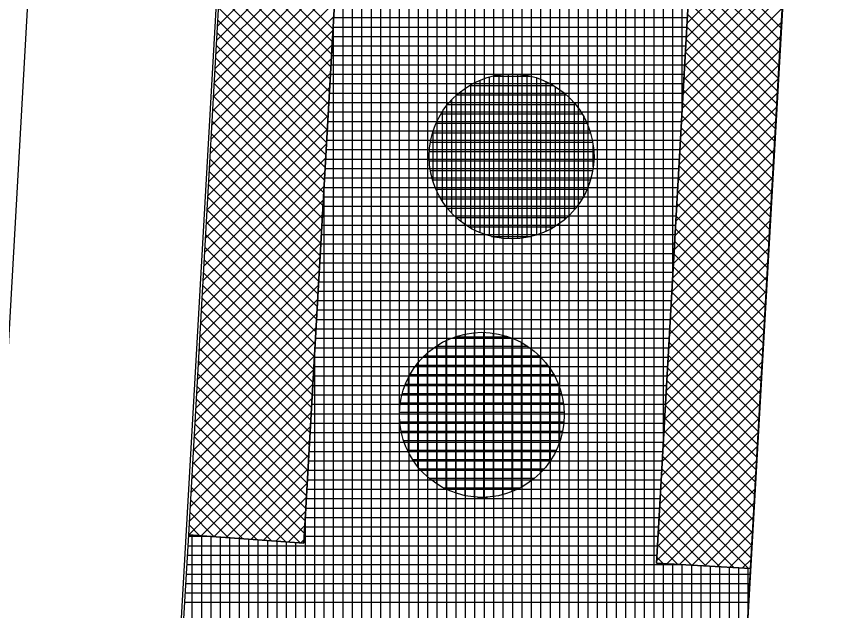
# Model space of a CAD drawing. Extents: x -565346 to -564154, y -1097386 to -1095620.
# Drawn here: x -564275.73 to -564258.4, y -1096707.77 to -1096695.16 of the extents above; entities that cross this region are included whole.
import ezdxf

# ---------------------------------------------------------------- set-up
doc = ezdxf.new("R2010")
doc.units = 0
for name, color, linetype in [('Vrstva 1', 7, 'Continuous'), ('Vrstva 13', 7, 'Continuous'), ('Vrstva 41', 7, 'Continuous'), ('Vrstva 42', 7, 'Continuous'), ('Vrstva 43', 7, 'Continuous'), ('Vrstva 44', 7, 'Continuous')]:
    doc.layers.add(name, color=color, linetype=linetype)

msp = doc.modelspace()

# ---------------------------------------------------------------- linework, layer by layer
at = {"layer": 'Vrstva 1'}
for p, q in [((-564268.71, -1096575.5), (-564276.14, -1096706.4)), ((-564275.31, -1096762.41), (-564264.72, -1096575.85))]:
    msp.add_line(p, q, dxfattribs=at)
at = {"layer": 'Vrstva 13'}
msp.add_line((-564252.76, -1096576.88), (-564261.08, -1096723.43), dxfattribs=at)
at = {"layer": 'Vrstva 41'}
for points in [[(-564230.6, -1096442.93), (-564234.67, -1096447.65), (-564259.14, -1096527.84), (-564264.72, -1096575.85), (-564272.07, -1096706.16), (-564269.623, -1096706.334), (-564262.228, -1096576.061), (-564256.683, -1096528.354)], [(-564221.399, -1096446.296), (-564223.301, -1096445.676), (-564228.215, -1096460.758), (-564240.675, -1096505.018), (-564249.271, -1096529.938), (-564254.757, -1096576.767), (-564262.137, -1096706.758), (-564260.141, -1096706.872), (-564252.76, -1096576.88), (-564247.38, -1096530.59), (-564238.75, -1096505.56), (-564226.29, -1096461.3)]]:
    msp.add_lwpolyline(points, close=True, dxfattribs=at)
at = {"layer": 'Vrstva 42'}
for p, q in [((-564268.853, -1096692.767), (-564271.462, -1096695.376)), ((-564268.87, -1096693.067), (-564271.479, -1096695.675)), ((-564271.333, -1096693.098), (-564269.004, -1096695.427)), ((-564259.363, -1096693.185), (-564261.487, -1096695.309)), ((-564268.887, -1096693.366), (-564271.496, -1096695.975)), ((-564271.348, -1096693.365), (-564269.019, -1096695.695)), ((-564259.38, -1096693.485), (-564261.504, -1096695.609)), ((-564261.385, -1096693.515), (-564259.49, -1096695.41)), ((-564268.904, -1096693.666), (-564271.512, -1096696.275)), ((-564271.363, -1096693.633), (-564269.034, -1096695.962)), ((-564259.398, -1096693.785), (-564261.521, -1096695.909)), ((-564261.4, -1096693.782), (-564259.505, -1096695.678)), ((-564268.921, -1096693.966), (-564271.529, -1096696.575)), ((-564271.379, -1096693.901), (-564269.049, -1096696.23)), ((-564271.394, -1096694.169), (-564269.065, -1096696.498)), ((-564259.415, -1096694.085), (-564261.538, -1096696.209)), ((-564261.416, -1096694.05), (-564259.52, -1096695.945)), ((-564268.938, -1096694.266), (-564271.546, -1096696.874)), ((-564261.431, -1096694.318), (-564259.535, -1096696.213)), ((-564271.409, -1096694.436), (-564269.08, -1096696.765)), ((-564259.432, -1096694.385), (-564261.555, -1096696.508)), ((-564268.955, -1096694.566), (-564271.563, -1096697.174)), ((-564271.424, -1096694.704), (-564269.095, -1096697.033)), ((-564259.449, -1096694.685), (-564261.572, -1096696.808)), ((-564261.446, -1096694.585), (-564259.551, -1096696.481)), ((-564268.972, -1096694.866), (-564271.58, -1096697.474)), ((-564261.461, -1096694.853), (-564259.566, -1096696.748)), ((-564271.439, -1096694.972), (-564269.11, -1096697.3)), ((-564259.466, -1096694.985), (-564261.589, -1096697.108)), ((-564268.989, -1096695.166), (-564271.597, -1096697.774)), ((-564271.454, -1096695.24), (-564269.125, -1096697.568)), ((-564261.476, -1096695.121), (-564259.581, -1096697.016)), ((-564259.483, -1096695.285), (-564261.606, -1096697.408)), ((-564261.492, -1096695.388), (-564259.596, -1096697.284)), ((-564269.006, -1096695.465), (-564271.614, -1096698.073)), ((-564271.469, -1096695.507), (-564269.141, -1096697.836)), ((-564259.5, -1096695.584), (-564261.623, -1096697.708)), ((-564269.023, -1096695.765), (-564271.631, -1096698.373)), ((-564261.507, -1096695.656), (-564259.611, -1096697.551)), ((-564271.484, -1096695.775), (-564269.156, -1096698.103)), ((-564259.517, -1096695.884), (-564261.64, -1096698.008)), ((-564261.522, -1096695.924), (-564259.627, -1096697.819)), ((-564269.04, -1096696.065), (-564271.648, -1096698.673)), ((-564271.499, -1096696.043), (-564269.171, -1096698.371)), ((-564259.534, -1096696.184), (-564261.657, -1096698.308)), ((-564261.537, -1096696.191), (-564259.642, -1096698.087)), ((-564269.057, -1096696.365), (-564271.665, -1096698.973)), ((-564271.514, -1096696.31), (-564269.186, -1096698.639)), ((-564261.552, -1096696.459), (-564259.657, -1096698.354)), ((-564271.53, -1096696.578), (-564269.201, -1096698.906)), ((-564259.551, -1096696.484), (-564261.674, -1096698.608)), ((-564269.074, -1096696.665), (-564271.682, -1096699.272)), ((-564259.568, -1096696.784), (-564261.691, -1096698.907)), ((-564261.567, -1096696.726), (-564259.672, -1096698.622)), ((-564269.091, -1096696.965), (-564271.698, -1096699.572)), ((-564271.545, -1096696.846), (-564269.217, -1096699.174)), ((-564271.56, -1096697.114), (-564269.232, -1096699.442)), ((-564259.585, -1096697.084), (-564261.708, -1096699.207)), ((-564261.583, -1096696.994), (-564259.687, -1096698.889)), ((-564269.108, -1096697.265), (-564271.715, -1096699.872)), ((-564261.598, -1096697.262), (-564259.703, -1096699.157)), ((-564271.575, -1096697.381), (-564269.247, -1096699.709)), ((-564259.602, -1096697.384), (-564261.725, -1096699.507)), ((-564269.125, -1096697.565), (-564271.732, -1096700.172)), ((-564271.59, -1096697.649), (-564269.262, -1096699.977)), ((-564261.613, -1096697.529), (-564259.718, -1096699.425)), ((-564259.619, -1096697.683), (-564261.742, -1096699.807)), ((-564261.628, -1096697.797), (-564259.733, -1096699.692)), ((-564269.142, -1096697.864), (-564271.749, -1096700.471)), ((-564271.605, -1096697.917), (-564269.277, -1096700.245)), ((-564259.636, -1096697.983), (-564261.759, -1096700.107)), ((-564269.159, -1096698.164), (-564271.766, -1096700.771)), ((-564271.62, -1096698.185), (-564269.293, -1096700.512)), ((-564261.643, -1096698.065), (-564259.748, -1096699.96)), ((-564259.653, -1096698.283), (-564261.776, -1096700.407)), ((-564261.659, -1096698.332), (-564259.763, -1096700.228)), ((-564269.176, -1096698.464), (-564271.783, -1096701.071)), ((-564271.635, -1096698.452), (-564269.308, -1096700.78)), ((-564259.67, -1096698.583), (-564261.793, -1096700.707)), ((-564261.674, -1096698.6), (-564259.779, -1096700.495)), ((-564269.193, -1096698.764), (-564271.8, -1096701.371)), ((-564271.65, -1096698.72), (-564269.323, -1096701.048)), ((-564259.687, -1096698.883), (-564261.81, -1096701.006)), ((-564261.689, -1096698.868), (-564259.794, -1096700.763)), ((-564271.665, -1096698.988), (-564269.338, -1096701.315)), ((-564269.21, -1096699.064), (-564271.817, -1096701.67)), ((-564259.704, -1096699.183), (-564261.827, -1096701.306)), ((-564261.704, -1096699.135), (-564259.809, -1096701.031)), ((-564269.227, -1096699.364), (-564271.834, -1096701.97)), ((-564271.681, -1096699.256), (-564269.353, -1096701.583)), ((-564261.719, -1096699.403), (-564259.824, -1096701.298)), ((-564271.696, -1096699.523), (-564269.368, -1096701.851)), ((-564259.721, -1096699.483), (-564261.845, -1096701.606)), ((-564269.244, -1096699.664), (-564271.851, -1096702.27)), ((-564261.735, -1096699.671), (-564259.839, -1096701.566)), ((-564271.711, -1096699.791), (-564269.384, -1096702.118)), ((-564259.738, -1096699.783), (-564261.862, -1096701.906)), ((-564269.261, -1096699.963), (-564271.867, -1096702.57)), ((-564271.726, -1096700.059), (-564269.399, -1096702.386)), ((-564259.755, -1096700.082), (-564261.879, -1096702.206)), ((-564261.75, -1096699.938), (-564259.854, -1096701.834)), ((-564269.278, -1096700.263), (-564271.884, -1096702.869)), ((-564261.765, -1096700.206), (-564259.87, -1096702.101)), ((-564271.741, -1096700.327), (-564269.414, -1096702.653)), ((-564259.772, -1096700.382), (-564261.896, -1096702.506)), ((-564269.295, -1096700.563), (-564271.901, -1096703.169)), ((-564271.756, -1096700.594), (-564269.429, -1096702.921)), ((-564261.78, -1096700.474), (-564259.885, -1096702.369)), ((-564259.789, -1096700.682), (-564261.913, -1096702.806)), ((-564261.795, -1096700.741), (-564259.9, -1096702.637)), ((-564269.312, -1096700.863), (-564271.918, -1096703.469)), ((-564271.771, -1096700.862), (-564269.444, -1096703.189)), ((-564271.786, -1096701.13), (-564269.46, -1096703.456)), ((-564259.806, -1096700.982), (-564261.93, -1096703.106)), ((-564261.811, -1096701.009), (-564259.915, -1096702.904)), ((-564269.329, -1096701.163), (-564271.935, -1096703.769)), ((-564259.823, -1096701.282), (-564261.947, -1096703.405)), ((-564261.826, -1096701.276), (-564259.93, -1096703.172)), ((-564269.346, -1096701.463), (-564271.952, -1096704.068)), ((-564271.801, -1096701.398), (-564269.475, -1096703.724)), ((-564259.84, -1096701.582), (-564261.964, -1096703.705)), ((-564261.841, -1096701.544), (-564259.946, -1096703.439)), ((-564269.364, -1096701.763), (-564271.969, -1096704.368)), ((-564271.816, -1096701.665), (-564269.49, -1096703.992)), ((-564261.856, -1096701.812), (-564259.961, -1096703.707)), ((-564271.832, -1096701.933), (-564269.505, -1096704.259)), ((-564259.857, -1096701.882), (-564261.981, -1096704.005)), ((-564269.381, -1096702.063), (-564271.986, -1096704.668)), ((-564261.871, -1096702.079), (-564259.976, -1096703.975)), ((-564271.847, -1096702.201), (-564269.52, -1096704.527)), ((-564259.874, -1096702.181), (-564261.998, -1096704.305)), ((-564261.887, -1096702.347), (-564259.991, -1096704.242)), ((-564269.398, -1096702.362), (-564272.003, -1096704.968)), ((-564271.862, -1096702.469), (-564269.536, -1096704.795)), ((-564259.891, -1096702.481), (-564262.015, -1096704.605)), ((-564269.415, -1096702.662), (-564272.02, -1096705.267)), ((-564261.902, -1096702.615), (-564260.006, -1096704.51)), ((-564271.877, -1096702.736), (-564269.551, -1096705.062)), ((-564259.908, -1096702.781), (-564262.032, -1096704.905)), ((-564269.432, -1096702.962), (-564272.037, -1096705.567)), ((-564271.892, -1096703.004), (-564269.566, -1096705.33)), ((-564261.917, -1096702.882), (-564260.022, -1096704.778)), ((-564259.925, -1096703.081), (-564262.049, -1096705.205)), ((-564261.932, -1096703.15), (-564260.037, -1096705.045)), ((-564269.449, -1096703.262), (-564272.053, -1096705.867)), ((-564271.907, -1096703.272), (-564269.581, -1096705.598)), ((-564259.942, -1096703.381), (-564262.066, -1096705.504)), ((-564269.466, -1096703.562), (-564272.064, -1096706.16)), ((-564271.922, -1096703.539), (-564269.596, -1096705.865)), ((-564261.947, -1096703.418), (-564260.052, -1096705.313)), ((-564259.959, -1096703.681), (-564262.083, -1096705.804)), ((-564261.963, -1096703.685), (-564260.067, -1096705.581)), ((-564271.937, -1096703.807), (-564269.612, -1096706.133)), ((-564269.483, -1096703.862), (-564271.8, -1096706.179)), ((-564271.952, -1096704.075), (-564269.699, -1096706.329)), ((-564259.976, -1096703.981), (-564262.1, -1096706.104)), ((-564261.978, -1096703.953), (-564260.082, -1096705.848)), ((-564269.5, -1096704.162), (-564271.536, -1096706.198)), ((-564261.993, -1096704.221), (-564260.098, -1096706.116)), ((-564271.967, -1096704.343), (-564270.003, -1096706.307)), ((-564259.993, -1096704.281), (-564262.117, -1096706.404)), ((-564269.517, -1096704.461), (-564271.272, -1096706.217)), ((-564260.01, -1096704.58), (-564262.134, -1096706.704)), ((-564262.008, -1096704.488), (-564260.113, -1096706.384)), ((-564271.983, -1096704.61), (-564270.308, -1096706.285)), ((-564269.534, -1096704.761), (-564271.008, -1096706.236)), ((-564262.023, -1096704.756), (-564260.128, -1096706.651)), ((-564271.998, -1096704.878), (-564270.612, -1096706.264)), ((-564260.027, -1096704.88), (-564261.918, -1096706.771)), ((-564269.551, -1096705.061), (-564270.744, -1096706.254)), ((-564262.039, -1096705.024), (-564260.193, -1096706.869)), ((-564272.013, -1096705.146), (-564270.917, -1096706.242)), ((-564262.054, -1096705.291), (-564260.493, -1096706.852)), ((-564260.044, -1096705.18), (-564261.65, -1096706.786)), ((-564272.028, -1096705.414), (-564271.221, -1096706.22)), ((-564269.568, -1096705.361), (-564270.48, -1096706.273)), ((-564262.069, -1096705.559), (-564260.793, -1096706.835)), ((-564260.062, -1096705.48), (-564261.382, -1096706.801)), ((-564272.043, -1096705.681), (-564271.526, -1096706.199)), ((-564269.585, -1096705.661), (-564270.216, -1096706.292)), ((-564260.079, -1096705.78), (-564261.115, -1096706.816)), ((-564272.058, -1096705.949), (-564271.83, -1096706.177)), ((-564269.602, -1096705.961), (-564269.952, -1096706.311)), ((-564262.084, -1096705.826), (-564261.093, -1096706.817)), ((-564262.099, -1096706.094), (-564261.393, -1096706.8)), ((-564260.096, -1096706.08), (-564260.847, -1096706.831)), ((-564269.619, -1096706.261), (-564269.688, -1096706.329)), ((-564262.115, -1096706.362), (-564261.693, -1096706.783)), ((-564260.113, -1096706.38), (-564260.58, -1096706.847)), ((-564262.13, -1096706.629), (-564261.993, -1096706.766)), ((-564260.13, -1096706.68), (-564260.312, -1096706.862))]:
    msp.add_line(p, q, dxfattribs=at)
at = {"layer": 'Vrstva 43'}
for p, q in [((-564261.59, -1096697.123), (-564261.59, -1096570.572)), ((-564261.79, -1096700.646), (-564261.79, -1096572.293)), ((-564261.99, -1096704.169), (-564261.99, -1096574.013)), ((-564262.19, -1096726.788), (-564262.19, -1096575.734)), ((-564262.39, -1096726.776), (-564262.39, -1096578.915)), ((-564262.59, -1096726.765), (-564262.59, -1096582.438)), ((-564262.79, -1096726.753), (-564262.79, -1096585.961)), ((-564262.99, -1096726.742), (-564262.99, -1096589.485)), ((-564263.19, -1096726.731), (-564263.19, -1096593.008)), ((-564263.39, -1096728.822), (-564263.39, -1096596.531)), ((-564263.59, -1096732.346), (-564263.59, -1096600.055)), ((-564263.79, -1096735.869), (-564263.79, -1096603.578)), ((-564263.99, -1096739.393), (-564263.99, -1096607.101)), ((-564264.19, -1096742.916), (-564264.19, -1096610.624)), ((-564264.39, -1096746.439), (-564264.39, -1096614.148)), ((-564264.59, -1096749.963), (-564264.59, -1096617.671)), ((-564264.79, -1096753.486), (-564264.79, -1096621.194)), ((-564264.99, -1096757.01), (-564264.99, -1096624.717)), ((-564265.19, -1096760.533), (-564265.19, -1096628.241)), ((-564265.39, -1096764.056), (-564265.39, -1096631.764)), ((-564265.59, -1096767.58), (-564265.59, -1096635.287)), ((-564265.79, -1096771.103), (-564265.79, -1096638.811)), ((-564265.99, -1096774.627), (-564265.99, -1096642.334)), ((-564266.19, -1096778.15), (-564266.19, -1096645.857)), ((-564266.39, -1096781.673), (-564266.39, -1096649.38)), ((-564266.59, -1096785.197), (-564266.59, -1096652.904)), ((-564266.79, -1096788.72), (-564266.79, -1096656.427)), ((-564266.99, -1096792.244), (-564266.99, -1096659.95)), ((-564267.19, -1096795.767), (-564267.19, -1096663.473)), ((-564267.39, -1096799.29), (-564267.39, -1096666.997)), ((-564267.59, -1096802.814), (-564267.59, -1096670.52)), ((-564267.79, -1096806.337), (-564267.79, -1096674.043)), ((-564267.99, -1096809.861), (-564267.99, -1096677.566)), ((-564268.19, -1096813.384), (-564268.19, -1096681.09)), ((-564268.39, -1096816.907), (-564268.39, -1096684.613)), ((-564268.59, -1096820.431), (-564268.59, -1096688.136)), ((-564268.79, -1096823.954), (-564268.79, -1096691.66)), ((-564268.99, -1096827.478), (-564268.99, -1096695.183)), ((-564268.99, -1096695.19), (-564261.48, -1096695.19)), ((-564269.002, -1096695.39), (-564261.492, -1096695.39)), ((-564269.013, -1096695.59), (-564261.503, -1096695.59)), ((-564269.024, -1096695.79), (-564261.514, -1096695.79)), ((-564269.036, -1096695.99), (-564261.526, -1096695.99)), ((-564269.047, -1096696.19), (-564261.537, -1096696.19)), ((-564269.059, -1096696.39), (-564261.548, -1096696.39)), ((-564269.07, -1096696.59), (-564261.56, -1096696.59)), ((-564269.081, -1096696.79), (-564261.571, -1096696.79)), ((-564269.093, -1096696.99), (-564261.582, -1096696.99)), ((-564269.104, -1096697.19), (-564261.594, -1096697.19)), ((-564269.115, -1096697.39), (-564261.605, -1096697.39)), ((-564269.127, -1096697.59), (-564261.617, -1096697.59)), ((-564269.138, -1096697.79), (-564261.628, -1096697.79)), ((-564269.149, -1096697.99), (-564261.639, -1096697.99)), ((-564269.161, -1096698.19), (-564261.651, -1096698.19)), ((-564269.172, -1096698.39), (-564261.662, -1096698.39)), ((-564269.19, -1096831.001), (-564269.19, -1096698.706)), ((-564269.183, -1096698.59), (-564261.673, -1096698.59)), ((-564269.195, -1096698.79), (-564261.685, -1096698.79)), ((-564269.206, -1096698.99), (-564261.696, -1096698.99)), ((-564269.217, -1096699.19), (-564261.707, -1096699.19)), ((-564269.229, -1096699.39), (-564261.719, -1096699.39)), ((-564269.24, -1096699.59), (-564261.73, -1096699.59)), ((-564269.252, -1096699.79), (-564261.741, -1096699.79)), ((-564269.263, -1096699.99), (-564261.753, -1096699.99)), ((-564269.274, -1096700.19), (-564261.764, -1096700.19)), ((-564269.286, -1096700.39), (-564261.775, -1096700.39)), ((-564269.297, -1096700.59), (-564261.787, -1096700.59)), ((-564269.308, -1096700.79), (-564261.798, -1096700.79)), ((-564269.32, -1096700.99), (-564261.81, -1096700.99)), ((-564269.331, -1096701.19), (-564261.821, -1096701.19)), ((-564269.342, -1096701.39), (-564261.832, -1096701.39)), ((-564269.354, -1096701.59), (-564261.844, -1096701.59)), ((-564269.365, -1096701.79), (-564261.855, -1096701.79)), ((-564269.376, -1096701.99), (-564261.866, -1096701.99)), ((-564269.39, -1096834.524), (-564269.39, -1096702.229)), ((-564269.388, -1096702.19), (-564261.878, -1096702.19)), ((-564269.399, -1096702.39), (-564261.889, -1096702.39)), ((-564269.41, -1096702.59), (-564261.9, -1096702.59)), ((-564269.422, -1096702.79), (-564261.912, -1096702.79)), ((-564269.433, -1096702.99), (-564261.923, -1096702.99)), ((-564269.445, -1096703.19), (-564261.934, -1096703.19)), ((-564269.456, -1096703.39), (-564261.946, -1096703.39)), ((-564269.467, -1096703.59), (-564261.957, -1096703.59)), ((-564269.479, -1096703.79), (-564261.968, -1096703.79)), ((-564269.49, -1096703.99), (-564261.98, -1096703.99)), ((-564269.501, -1096704.19), (-564261.991, -1096704.19)), ((-564269.513, -1096704.39), (-564262.003, -1096704.39)), ((-564269.524, -1096704.59), (-564262.014, -1096704.59)), ((-564269.535, -1096704.79), (-564262.025, -1096704.79)), ((-564269.547, -1096704.99), (-564262.037, -1096704.99)), ((-564269.558, -1096705.19), (-564262.048, -1096705.19)), ((-564269.569, -1096705.39), (-564262.059, -1096705.39)), ((-564269.581, -1096705.59), (-564262.071, -1096705.59)), ((-564269.592, -1096705.79), (-564262.082, -1096705.79)), ((-564269.59, -1096838.048), (-564269.59, -1096705.753)), ((-564269.603, -1096705.99), (-564262.093, -1096705.99)), ((-564272.072, -1096706.19), (-564271.648, -1096706.19)), ((-564271.99, -1096726.118), (-564271.99, -1096706.166)), ((-564271.79, -1096726.142), (-564271.79, -1096706.18)), ((-564271.59, -1096726.166), (-564271.59, -1096706.194)), ((-564271.39, -1096726.191), (-564271.39, -1096706.208)), ((-564271.19, -1096726.215), (-564271.19, -1096706.223)), ((-564270.99, -1096726.24), (-564270.99, -1096706.237)), ((-564270.79, -1096726.264), (-564270.79, -1096706.251)), ((-564270.59, -1096726.289), (-564270.59, -1096706.265)), ((-564270.39, -1096726.313), (-564270.39, -1096706.279)), ((-564270.19, -1096848.618), (-564270.19, -1096706.294)), ((-564269.99, -1096845.095), (-564269.99, -1096706.308)), ((-564269.79, -1096841.571), (-564269.79, -1096706.322)), ((-564269.615, -1096706.19), (-564262.105, -1096706.19)), ((-564272.084, -1096706.39), (-564262.116, -1096706.39)), ((-564272.096, -1096706.59), (-564262.127, -1096706.59)), ((-564272.108, -1096706.79), (-564261.575, -1096706.79)), ((-564261.99, -1096726.799), (-564261.99, -1096706.766)), ((-564261.79, -1096726.81), (-564261.79, -1096706.778)), ((-564261.59, -1096726.822), (-564261.59, -1096706.789)), ((-564261.39, -1096726.833), (-564261.39, -1096706.801)), ((-564261.19, -1096725.367), (-564261.19, -1096706.812)), ((-564260.99, -1096721.842), (-564260.99, -1096706.823)), ((-564260.79, -1096718.317), (-564260.79, -1096706.835)), ((-564260.59, -1096714.793), (-564260.59, -1096706.846)), ((-564272.121, -1096706.99), (-564260.147, -1096706.99)), ((-564260.39, -1096711.268), (-564260.39, -1096706.858)), ((-564260.19, -1096707.743), (-564260.19, -1096706.869)), ((-564272.133, -1096707.19), (-564260.159, -1096707.19)), ((-564272.145, -1096707.39), (-564260.17, -1096707.39)), ((-564272.157, -1096707.59), (-564260.181, -1096707.59))]:
    msp.add_line(p, q, dxfattribs=at)
msp.add_lwpolyline([(-564261.274, -1096726.84), (-564260.141, -1096706.872), (-564262.137, -1096706.758), (-564254.757, -1096576.767), (-564249.271, -1096529.938), (-564240.675, -1096505.018), (-564228.215, -1096460.758), (-564223.301, -1096445.676), (-564221.399, -1096446.296), (-564218.92, -1096438.69), (-564229.82, -1096442.05), (-564230.6, -1096442.93), (-564256.683, -1096528.354), (-564262.228, -1096576.061), (-564269.623, -1096706.334), (-564272.07, -1096706.16), (-564273.28, -1096725.96)], dxfattribs=at)
at = {"layer": 'Vrstva 44'}
for p, q in [((-564265.68, -1096699.82), (-564265.68, -1096696.447)), ((-564265.604, -1096696.43), (-564264.822, -1096696.43)), ((-564265.48, -1096699.862), (-564265.48, -1096696.406)), ((-564265.28, -1096699.882), (-564265.28, -1096696.387)), ((-564265.08, -1096699.878), (-564265.08, -1096696.391)), ((-564264.88, -1096699.85), (-564264.88, -1096696.417)), ((-564266.106, -1096696.63), (-564264.323, -1096696.63)), ((-564266.08, -1096699.653), (-564266.08, -1096696.615)), ((-564265.88, -1096699.752), (-564265.88, -1096696.517)), ((-564264.68, -1096699.798), (-564264.68, -1096696.468)), ((-564264.48, -1096699.721), (-564264.48, -1096696.548)), ((-564266.28, -1096699.521), (-564266.28, -1096696.746)), ((-564264.28, -1096699.612), (-564264.28, -1096696.656)), ((-564264.08, -1096699.464), (-564264.08, -1096696.803)), ((-564266.48, -1096699.34), (-564266.48, -1096696.928)), ((-564266.379, -1096696.83), (-564264.05, -1096696.83)), ((-564266.569, -1096697.03), (-564263.858, -1096697.03)), ((-564263.88, -1096699.264), (-564263.88, -1096697.002)), ((-564266.712, -1096697.23), (-564263.718, -1096697.23)), ((-564266.68, -1096699.086), (-564266.68, -1096697.182)), ((-564263.68, -1096698.972), (-564263.68, -1096697.293)), ((-564266.815, -1096697.43), (-564263.612, -1096697.43)), ((-564266.888, -1096697.63), (-564263.54, -1096697.63)), ((-564266.88, -1096698.666), (-564266.88, -1096697.604)), ((-564266.936, -1096697.83), (-564263.493, -1096697.83)), ((-564263.48, -1096698.354), (-564263.48, -1096697.905)), ((-564266.961, -1096698.03), (-564263.469, -1096698.03)), ((-564266.961, -1096698.23), (-564263.468, -1096698.23)), ((-564266.937, -1096698.43), (-564263.49, -1096698.43)), ((-564266.89, -1096698.63), (-564263.538, -1096698.63)), ((-564266.819, -1096698.83), (-564263.611, -1096698.83)), ((-564266.716, -1096699.03), (-564263.712, -1096699.03)), ((-564266.576, -1096699.23), (-564263.852, -1096699.23)), ((-564266.388, -1096699.43), (-564264.038, -1096699.43)), ((-564266.119, -1096699.63), (-564264.306, -1096699.63)), ((-564265.642, -1096699.83), (-564264.786, -1096699.83)), ((-564266.41, -1096701.96), (-564265.278, -1096701.96)), ((-564266.4, -1096705.271), (-564266.4, -1096701.957)), ((-564266.2, -1096705.326), (-564266.2, -1096701.902)), ((-564266, -1096705.355), (-564266, -1096701.872)), ((-564265.8, -1096705.361), (-564265.8, -1096701.865)), ((-564265.6, -1096705.345), (-564265.6, -1096701.883)), ((-564265.4, -1096705.307), (-564265.4, -1096701.923)), ((-564265.2, -1096705.24), (-564265.2, -1096701.988)), ((-564266.815, -1096702.16), (-564264.871, -1096702.16)), ((-564266.8, -1096705.08), (-564266.8, -1096702.15)), ((-564266.6, -1096705.19), (-564266.6, -1096702.037)), ((-564265, -1096705.145), (-564265, -1096702.082)), ((-564267, -1096704.925), (-564267, -1096702.302)), ((-564264.8, -1096705.018), (-564264.8, -1096702.212)), ((-564267.2, -1096704.718), (-564267.2, -1096702.511)), ((-564267.063, -1096702.36), (-564264.624, -1096702.36)), ((-564264.6, -1096704.842), (-564264.6, -1096702.385)), ((-564267.24, -1096702.56), (-564264.45, -1096702.56)), ((-564264.4, -1096704.599), (-564264.4, -1096702.626)), ((-564267.4, -1096704.411), (-564267.4, -1096702.817)), ((-564267.37, -1096702.76), (-564264.317, -1096702.76)), ((-564267.465, -1096702.96), (-564264.223, -1096702.96)), ((-564264.2, -1096704.212), (-564264.2, -1096703.02)), ((-564267.533, -1096703.16), (-564264.156, -1096703.16)), ((-564267.575, -1096703.36), (-564264.114, -1096703.36)), ((-564267.592, -1096703.56), (-564264.095, -1096703.56)), ((-564267.586, -1096703.76), (-564264.101, -1096703.76)), ((-564267.558, -1096703.96), (-564264.131, -1096703.96)), ((-564267.506, -1096704.16), (-564264.184, -1096704.16)), ((-564267.426, -1096704.36), (-564264.262, -1096704.36)), ((-564267.314, -1096704.56), (-564264.374, -1096704.56)), ((-564267.166, -1096704.76), (-564264.524, -1096704.76)), ((-564266.96, -1096704.96), (-564264.729, -1096704.96)), ((-564266.663, -1096705.16), (-564265.028, -1096705.16)), ((-564265.937, -1096705.36), (-564265.726, -1096705.36))]:
    msp.add_line(p, q, dxfattribs=at)
for centre in [(-564265.214, -1096698.134), (-564265.844, -1096703.614)]:
    msp.add_circle(centre, 1.75, dxfattribs=at)

doc.saveas('drawing.dxf')
